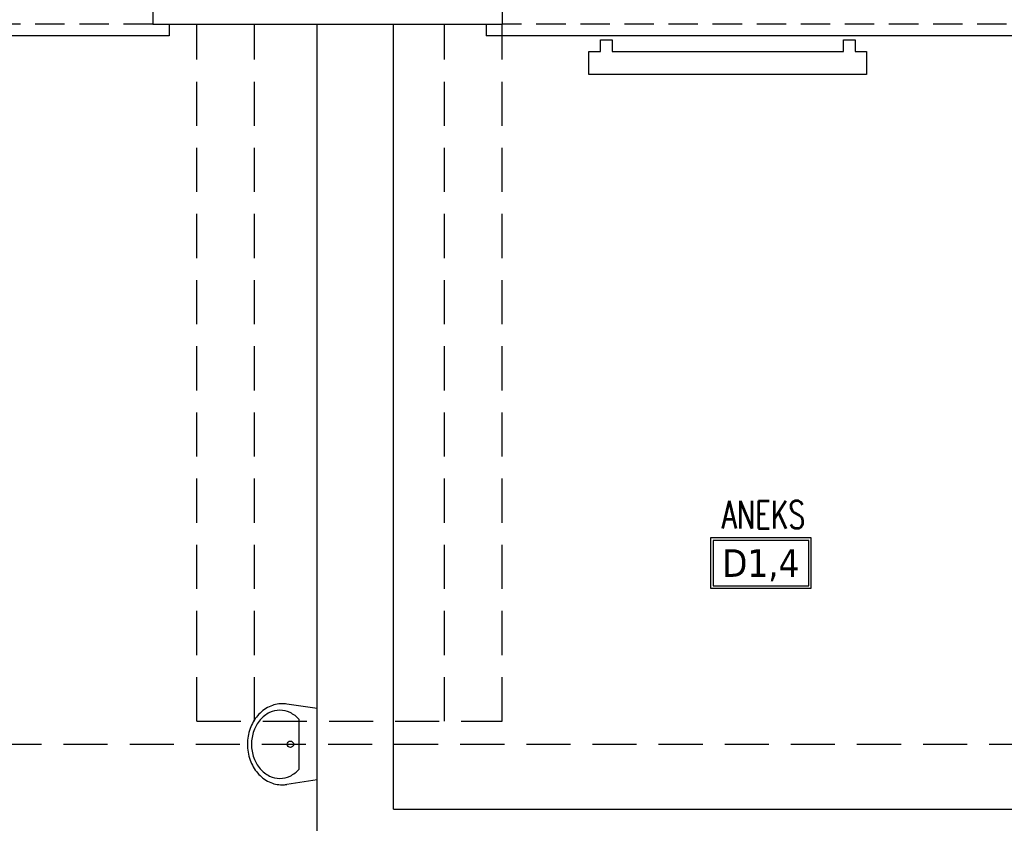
# Model space of a CAD drawing. Header units: millimetres. Extents: x 28600 to 181045, y -399112 to -163690.
# Tile 286 of 482: x 72837 to 73262, y -197857 to -197510. Entities that reach past the tile are written whole.
import ezdxf
from ezdxf.enums import TextEntityAlignment as Align

# ---------------------------------------------------------------- set-up
doc = ezdxf.new("R2010")
doc.units = ezdxf.units.MM
doc.linetypes.add('HIDDEN', pattern=[9.525, 6.35, -3.175])
doc.layers.get('0').update_dxf_attribs({"color": 8})
for name, color, linetype in [('!! 0_ Istn-okna', 8, 'Continuous'), ('!! 0_ Istn-sciany', 8, 'Continuous'), ('!! 0_ Istn-widok', 8, 'Continuous'), ('!! 0_Istn-armatura', 8, 'Continuous'), ('!! 0_Istn-cienka', 8, 'Continuous'), ('!! 0_Opis_pom', 8, 'Continuous')]:
    doc.layers.add(name, color=color, linetype=linetype)
doc.layers.add('!! 0_Istn-grzejniki', color=8, linetype='Continuous', plot=False)
doc.styles.add('ARIAL', font='tahoma.ttf')
doc.styles.add('TXT', font='simplex.shx')

# ---------------------------------------------------------------- blocks, each defined once
blk = doc.blocks.new('okno 2')
at = {"layer": '!! 0_ Istn-okna'}
for points in [[(48598.98, -198670.56), (48361.98, -198670.56)], [(48590.98, -198674.56), (48369.98, -198674.56)], [(48598.98, -198678.56), (48361.98, -198678.56)]]:
    blk.add_lwpolyline(points, dxfattribs=at)
for points in [[(48369.98, -198670.56), (48363.98, -198670.56), (48363.98, -198678.56), (48369.98, -198678.56)], [(48596.98, -198670.56), (48590.98, -198670.56), (48590.98, -198678.56), (48596.98, -198678.56)]]:
    blk.add_lwpolyline(points, close=True, dxfattribs=at)
at = {"layer": '!! 0_ Istn-sciany'}
for points in [[(48366.98, -198670.56), (48366.98, -198652.56)], [(48593.98, -198670.56), (48593.98, -198652.56)], [(48366.98, -198670.56), (48361.98, -198670.56)], [(48361.98, -198678.56), (48361.98, -198670.56)], [(48598.98, -198670.56), (48593.98, -198670.56)], [(48598.98, -198678.56), (48598.98, -198670.56)], [(48361.98, -198678.56), (48361.98, -198709.56)], [(48598.98, -198678.56), (48598.98, -198709.56)]]:
    blk.add_lwpolyline(points, dxfattribs=at)
at = {"layer": '!! 0_ Istn-widok'}
for points in [[(48359.98, -198647.56), (48600.98, -198647.56)], [(48359.98, -198652.56), (48359.98, -198647.56)], [(48600.98, -198652.56), (48600.98, -198647.56)], [(48354.98, -198709.56), (48354.98, -198714.56)], [(48605.98, -198709.56), (48605.98, -198714.56)], [(48605.98, -198714.56), (48354.98, -198714.56)]]:
    blk.add_lwpolyline(points, dxfattribs=at)
at = {"layer": '!! 0_Istn-cienka', "linetype": 'HIDDEN', "ltscale": 2}
for points in [[(48366.98, -198652.56), (48593.98, -198652.56)], [(48598.98, -198709.56), (48361.98, -198709.56)]]:
    blk.add_lwpolyline(points, dxfattribs=at)
blk = doc.blocks.new('A$C578D6593')
for p, q in [((-26.36, 0), (-29.16, 18.76)), ((17.64, 0), (20.43, 18.76)), ((-19.63, 11), (10.9, 11)), ((-26.36, 0), (17.64, 0))]:
    blk.add_line(p, q)
blk.add_circle((-4.36, 16.5), 2)
for centre, radius, start, end in [((-4.36, 14), 29, 90, 109.6071), ((-4.36, 14), 29, 70.3929, 90), ((-7.68, 20), 22.03, 130.69553, 154.2825), ((-5.67, 17.67), 25.11, 109.6071, 130.69553), ((-5.67, 19.17), 21.11, 109.6071, 130.69553), ((-4.36, 15.5), 25, 90, 109.6071), ((-4.36, 15.5), 25, 70.3929, 90), ((-3.06, 19.17), 21.11, 49.30447, 70.3929), ((-3.06, 17.67), 25.11, 49.30447, 70.3929), ((-1.05, 20), 22.03, 25.7175, 49.30447), ((-7.68, 21.5), 18.03, 130.69553, 154.2825), ((-1.05, 21.5), 18.03, 25.7175, 49.30447), ((-10.79, 21.5), 18.58, 154.2825, 180), ((-10.79, 23), 14.58, 154.2825, 180), ((2.06, 23), 14.58, 0, 25.7175), ((2.06, 21.5), 18.58, 0, 25.7175), ((-10.79, 21.5), 18.58, 180, 188.47944), ((-10.79, 23), 14.58, 180, 205.7175), ((2.06, 23), 14.58, 334.2825, 0), ((2.06, 21.5), 18.58, 351.52056, 0), ((-7.68, 24.5), 18.03, 205.7175, 228.4823), ((-1.05, 24.5), 18.03, 311.5177, 334.2825)]:
    blk.add_arc(centre, radius, start, end)

msp = doc.modelspace()

# ---------------------------------------------------------------- linework, layer by layer
at = {"layer": '!! 0_ Istn-sciany'}
for points in [[(72894.42327, -197511.5883), (73045.42327, -197511.5883)], [(72965.42327, -198117.5883), (72965.42327, -197511.5883)], [(72998.42327, -197850.5883), (72998.42327, -197511.5883)], [(72998.42327, -197850.5883), (73339.42327, -197850.5883)]]:
    msp.add_lwpolyline(points, dxfattribs=at)
at = {"layer": '!! 0_ Istn-widok', "linetype": 'HIDDEN', "ltscale": 3}
for points in [[(72913.42327, -197812.5883), (72913.42327, -197511.5883)], [(72938.42327, -197812.5883), (72938.42327, -197511.5883)], [(73020.42327, -197812.5883), (73020.42327, -197511.5883)], [(73045.42327, -197812.5883), (73045.42327, -197511.5883)], [(72913.42327, -197812.5883), (73045.42327, -197812.5883)], [(71741.42327, -197822.5883), (74393.42327, -197822.5883)]]:
    msp.add_lwpolyline(points, dxfattribs=at)
at = {"layer": '!! 0_Istn-grzejniki'}
msp.add_lwpolyline([(73197.92996, -197518.25329), (73197.92996, -197523.25329), (73202.92996, -197523.25329), (73202.92996, -197533.25329), (73082.92996, -197533.25329), (73082.92996, -197523.25329), (73087.92996, -197523.25329), (73087.92996, -197518.25329), (73092.92996, -197518.25329), (73092.92996, -197523.25329), (73192.92996, -197523.25329), (73192.92996, -197518.25329)], close=True, dxfattribs=at)
at = {"layer": '!! 0_Opis_pom', "ltscale": 0.7}
for points in [[(73135.43908, -197755.17721), (73178.95908, -197755.17721), (73178.95908, -197733.41721), (73135.43908, -197733.41721)], [(73136.52708, -197754.08921), (73177.87108, -197754.08921), (73177.87108, -197734.50521), (73136.52708, -197734.50521)]]:
    msp.add_lwpolyline(points, close=True, dxfattribs=at)

# ---------------------------------------------------------------- block references
at = {"layer": '!! 0_Istn-armatura', "xscale": 0.7, "yscale": 0.7, "zscale": 0.7, "rotation": 90.00000000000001}
msp.add_blockref('A$C578D6593', (72965.42327, -197819.53377), dxfattribs=at)
for p in [(24295.44156, 1197.9728), (24683.44156, 1197.9728)]:
    msp.add_blockref('okno 2', p)

# ---------------------------------------------------------------- texts
at = {"layer": '!! 0_Opis_pom', "ltscale": 0.7, "style": 'TXT', "width": 0.7}
msp.add_text('ANEKS', height=12, dxfattribs=at).set_placement((73158.31421, -197729.37089), align=Align.CENTER)
at = {"layer": '!! 0_Opis_pom', "ltscale": 0.7, "style": 'ARIAL'}
msp.add_attdef('D1,4', text='', height=11.968, dxfattribs=at).set_placement((73157.19908, -197744.29721), align=Align.MIDDLE_CENTER)

doc.saveas('drawing.dxf')
